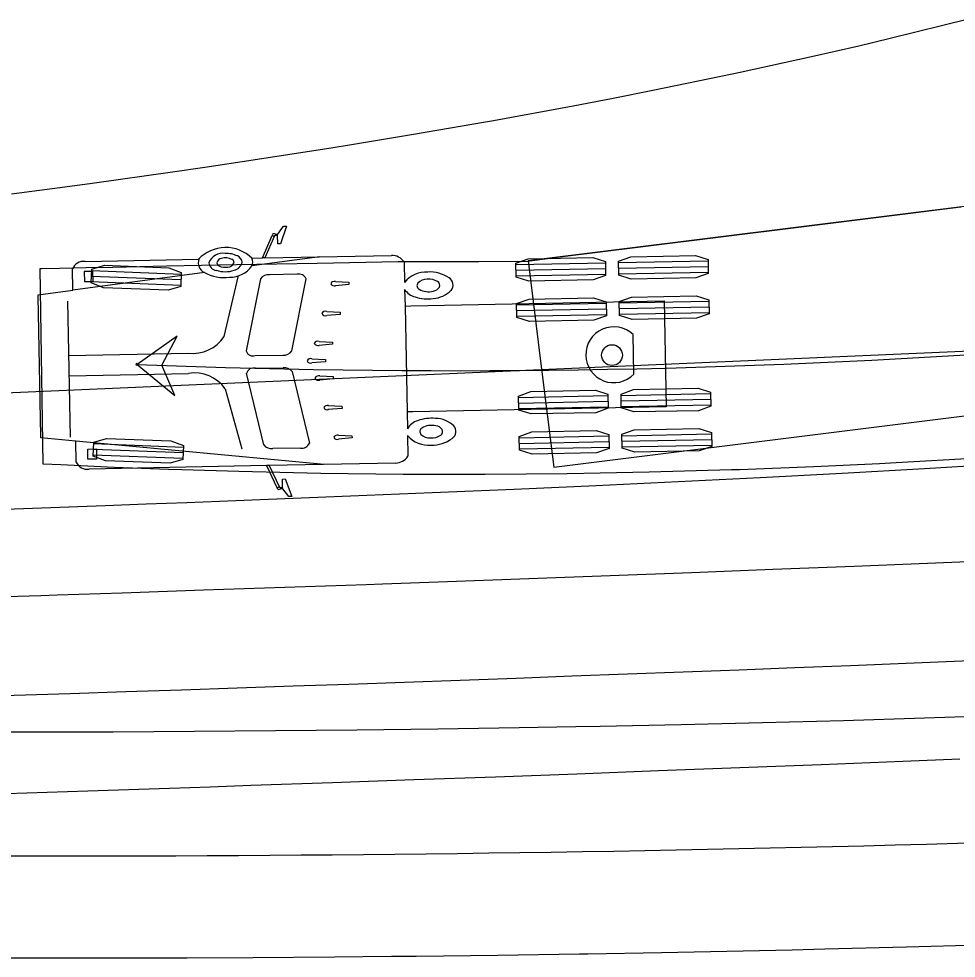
# Model space of a CAD drawing. Extents: x 973688 to 979179, y 703586 to 707602.
# Drawn here: x 977732.56 to 977770.92, y 704333.87 to 704372.32 of the extents above; entities that cross this region are included whole.
import ezdxf

# ---------------------------------------------------------------- set-up
doc = ezdxf.new("R2010")
doc.units = 0
for name, color, linetype in [('0-NPLT', 7, 'Continuous'), ('NB Left', 7, 'Continuous'), ('SB Left', 7, 'Continuous')]:
    doc.layers.add(name, color=color, linetype=linetype)

msp = doc.modelspace()

# ---------------------------------------------------------------- linework, layer by layer
at = {"layer": '0-NPLT'}
for points in [[(977730.135, 704348.615), (977733.464, 704348.722), (977734.13, 704348.744), (977736.793, 704348.831), (977740.121, 704348.943), (977743.45, 704349.057), (977746.779, 704349.173), (977747.444, 704349.197), (977750.107, 704349.292), (977753.436, 704349.412), (977756.764, 704349.536), (977760.092, 704349.661), (977760.425, 704349.674), (977763.42, 704349.789), (977766.748, 704349.919), (977770.076, 704350.051), (977773.404, 704350.185)], [(977771.066, 704342.016), (977768.733, 704341.923), (977765.399, 704341.791), (977762.065, 704341.662), (977758.732, 704341.535), (977755.731, 704341.423), (977755.398, 704341.411), (977752.064, 704341.289), (977748.73, 704341.169), (977745.396, 704341.051), (977742.062, 704340.936), (977740.395, 704340.879), (977738.728, 704340.823), (977735.393, 704340.713), (977732.059, 704340.604)]]:
    msp.add_lwpolyline(points, dxfattribs=at)
msp.add_arc((977575.914, 709194.827), 4852.716, 271.308632, 273.03356, dxfattribs=at)
at = {"layer": 'NB Left'}
for p, q in [((977800.228, 704368.268), (977753.401, 704362.408)), ((977743.158, 704363.503), (977743.389, 704363.826)), ((977743.51, 704363.829), (977743.268, 704363.104)), ((977743.389, 704363.826), (977743.391, 704363.828)), ((977743.391, 704363.828), (977743.51, 704363.83)), ((977743.51, 704363.83), (977743.51, 704363.829)), ((977742.54, 704362.539), (977742.936, 704363.452)), ((977743.023, 704363.435), (977742.636, 704362.532)), ((977743.06, 704363.448), (977743.023, 704363.436)), ((977743.023, 704363.436), (977743.023, 704363.435)), ((977743.061, 704363.449), (977743.06, 704363.449)), ((977743.06, 704363.449), (977743.06, 704363.448)), ((977743.141, 704363.451), (977743.061, 704363.449)), ((977743.069, 704363.499), (977743.155, 704363.502)), ((977743.14, 704363.479), (977743.156, 704363.502)), ((977743.142, 704363.451), (977743.14, 704363.479)), ((977743.142, 704363.45), (977743.141, 704363.451)), ((977743.165, 704363.102), (977743.142, 704363.45)), ((977743.155, 704363.502), (977743.158, 704363.503)), ((977743.268, 704363.104), (977743.165, 704363.102)), ((977735.273, 704362.386), (977739.916, 704362.478)), ((977742.102, 704362.521), (977742.528, 704362.53)), ((977744.885, 704362.576), (977742.104, 704362.202)), ((977742.528, 704362.53), (977742.54, 704362.539)), ((977742.636, 704362.532), (977742.536, 704362.53)), ((977742.636, 704362.532), (977747.811, 704362.634)), ((977734.775, 704361.224), (977734.759, 704362.081)), ((977748.329, 704362.373), (977748.346, 704361.528)), ((977752.899, 704362.256), (977756.565, 704362.328)), ((977752.903, 704362.026), (977756.569, 704362.099)), ((977753.401, 704362.408), (977753.929, 704358.191)), ((977757.098, 704362.339), (977760.764, 704362.411)), ((977757.102, 704362.109), (977760.768, 704362.182)), ((977740.154, 704361.94), (977734.776, 704361.216)), ((977735.596, 704361.983), (977735.24, 704361.976)), ((977735.24, 704361.976), (977735.249, 704361.564)), ((977735.535, 704361.792), (977739.199, 704361.645)), ((977735.544, 704362.021), (977739.208, 704361.873)), ((977735.604, 704361.571), (977735.596, 704361.983)), ((977740.96, 704359.317), (977741.547, 704361.81)), ((977743.948, 704361.866), (977742.817, 704361.844)), ((977743.736, 704358.727), (977744.322, 704361.675)), ((977752.908, 704361.797), (977756.574, 704361.87)), ((977757.107, 704361.88), (977760.773, 704361.953)), ((977735.249, 704361.564), (977735.604, 704361.571)), ((977735.526, 704361.563), (977739.19, 704361.416)), ((977742.45, 704361.671), (977741.864, 704358.723)), ((977745.521, 704361.564), (977746.072, 704361.536)), ((977746.073, 704361.446), (977745.525, 704361.396)), ((977746.072, 704361.536), (977746.073, 704361.446)), ((977733.353, 704361.024), (977734.774, 704361.215)), ((977733.354, 704360.961), (977733.353, 704361.024)), ((977733.41, 704358.098), (977733.354, 704360.961)), ((977734.774, 704361.215), (977734.775, 704361.224)), ((977748.351, 704361.246), (977748.365, 704360.561)), ((977734.559, 704360.758), (977734.669, 704355.196)), ((977748.365, 704360.561), (977748.603, 704360.565)), ((977748.365, 704360.56), (977748.45, 704356.23)), ((977748.603, 704360.565), (977758.963, 704360.77)), ((977752.931, 704360.606), (977756.597, 704360.678)), ((977757.131, 704360.689), (977760.797, 704360.761)), ((977757.135, 704360.46), (977760.801, 704360.532)), ((977758.963, 704360.77), (977759.005, 704358.605)), ((977745.16, 704360.339), (977745.71, 704360.311)), ((977745.712, 704360.221), (977745.163, 704360.171)), ((977745.71, 704360.311), (977745.712, 704360.221)), ((977752.936, 704360.377), (977756.602, 704360.449)), ((977752.94, 704360.148), (977756.606, 704360.22)), ((977757.14, 704360.231), (977760.806, 704360.303)), ((977754.457, 704353.974), (977801.283, 704359.834)), ((977757.73, 704357.776), (977757.698, 704359.392)), ((977744.85, 704359.115), (977745.4, 704359.087)), ((977745.402, 704358.997), (977744.853, 704358.947)), ((977745.4, 704359.087), (977745.402, 704358.997)), ((977734.603, 704358.539), (977739.494, 704358.636)), ((977759.005, 704358.605), (977759.048, 704356.44)), ((977742.238, 704358.532), (977743.369, 704358.555)), ((977744.555, 704358.403), (977745.106, 704358.375)), ((977745.107, 704358.285), (977744.559, 704358.235)), ((977745.106, 704358.375), (977745.107, 704358.285)), ((977733.467, 704355.236), (977733.41, 704358.098)), ((977742.248, 704358.014), (977743.379, 704358.036)), ((977743.752, 704357.879), (977744.455, 704354.956)), ((977753.929, 704358.191), (977754.457, 704353.974)), ((977734.62, 704357.705), (977739.51, 704357.802)), ((977742.585, 704354.886), (977741.882, 704357.809)), ((977744.878, 704357.703), (977745.428, 704357.675)), ((977745.43, 704357.585), (977744.881, 704357.535)), ((977745.428, 704357.675), (977745.43, 704357.585)), ((977741.002, 704357.179), (977741.684, 704354.725)), ((977753.006, 704356.823), (977756.672, 704356.896)), ((977757.205, 704356.906), (977760.871, 704356.979)), ((977757.21, 704356.677), (977760.876, 704356.75)), ((977745.211, 704356.491), (977745.786, 704356.464)), ((977745.788, 704356.374), (977745.214, 704356.323)), ((977745.786, 704356.464), (977745.788, 704356.374)), ((977759.048, 704356.44), (977748.688, 704356.235)), ((977753.011, 704356.594), (977756.677, 704356.667)), ((977753.015, 704356.365), (977756.681, 704356.438)), ((977757.214, 704356.448), (977760.88, 704356.521)), ((977748.688, 704356.235), (977748.45, 704356.23)), ((977748.45, 704356.23), (977748.464, 704355.544)), ((977733.469, 704355.173), (977733.467, 704355.236)), ((977734.896, 704355.038), (977733.469, 704355.173)), ((977745.646, 704355.283), (977746.196, 704355.254)), ((977746.198, 704355.164), (977745.649, 704355.114)), ((977746.196, 704355.254), (977746.198, 704355.164)), ((977748.47, 704355.262), (977748.486, 704354.417)), ((977753.039, 704355.174), (977756.705, 704355.246)), ((977757.238, 704355.257), (977760.904, 704355.329)), ((977734.898, 704355.029), (977734.896, 704355.038)), ((977745.053, 704354.078), (977734.898, 704355.037)), ((977734.915, 704354.172), (977734.898, 704355.029)), ((977735.63, 704354.937), (977739.294, 704354.794)), ((977753.043, 704354.944), (977756.709, 704355.017)), ((977753.048, 704354.715), (977756.714, 704354.788)), ((977757.243, 704355.028), (977760.909, 704355.1)), ((977757.247, 704354.798), (977760.913, 704354.871)), ((977735.384, 704354.709), (977735.74, 704354.716)), ((977735.392, 704354.296), (977735.384, 704354.709)), ((977735.612, 704354.479), (977739.276, 704354.336)), ((977735.621, 704354.708), (977739.285, 704354.565)), ((977735.74, 704354.716), (977735.748, 704354.303)), ((977744.089, 704354.75), (977742.958, 704354.728)), ((977735.748, 704354.303), (977735.392, 704354.296)), ((977742.696, 704354.031), (977735.441, 704353.887)), ((977742.708, 704354.022), (977742.696, 704354.031)), ((977742.804, 704354.033), (977742.704, 704354.031)), ((977743.14, 704353.125), (977742.708, 704354.022)), ((977747.979, 704354.136), (977742.804, 704354.033)), ((977742.804, 704354.033), (977743.227, 704353.146)), ((977743.346, 704353.136), (977743.355, 704353.484)), ((977743.355, 704353.484), (977743.458, 704353.486)), ((977743.458, 704353.486), (977743.729, 704352.772)), ((977743.227, 704353.146), (977743.227, 704353.145)), ((977743.227, 704353.145), (977743.264, 704353.134)), ((977743.264, 704353.134), (977743.264, 704353.134)), ((977743.264, 704353.134), (977743.265, 704353.134)), ((977743.265, 704353.134), (977743.345, 704353.135)), ((977743.361, 704353.085), (977743.275, 704353.084)), ((977743.345, 704353.135), (977743.346, 704353.136)), ((977743.346, 704353.135), (977743.345, 704353.107)), ((977743.345, 704353.107), (977743.362, 704353.085)), ((977743.364, 704353.083), (977743.361, 704353.085)), ((977743.608, 704352.77), (977743.364, 704353.083)), ((977743.61, 704352.768), (977743.608, 704352.77)), ((977743.729, 704352.77), (977743.61, 704352.768)), ((977743.729, 704352.772), (977743.729, 704352.77))]:
    msp.add_line(p, q, dxfattribs=at)
for points in [[(977771.833, 704354.343), (977768.46, 704354.146), (977767.786, 704354.11), (977765.089, 704353.982), (977762.058, 704353.864), (977761.722, 704353.853), (977758.36, 704353.758), (977756.346, 704353.717), (977755.004, 704353.696), (977751.647, 704353.668), (977750.639, 704353.666), (977748.286, 704353.674), (977744.924, 704353.713), (977741.568, 704353.786), (977739.239, 704353.856), (977738.693, 704353.875), (977737.579, 704353.916), (977736.47, 704353.961), (977735.369, 704354.009), (977734.286, 704354.06), (977733.565, 704354.095), (977733.435, 704362.1), (977733.486, 704362.101), (977734.228, 704362.115), (977735.316, 704362.137), (977736.413, 704362.159), (977737.51, 704362.18), (977738.609, 704362.202), (977741.464, 704362.258), (977744.772, 704362.324), (977748.08, 704362.389), (977751.391, 704362.388), (977753.38, 704362.399), (977754.701, 704362.57), (977758, 704362.983), (977761.292, 704363.395), (977764.573, 704363.806), (977767.845, 704364.215), (977771.111, 704364.624)], [(977737.41, 704358.177), (977738.948, 704356.899), (977738.409, 704358.138), (977739.043, 704359.332), (977737.41, 704358.177)]]:
    msp.add_lwpolyline(points, dxfattribs=at)
for points in [[(977752.909, 704361.74), (977752.898, 704362.312), (977753.407, 704362.495), (977756.047, 704362.547), (977756.564, 704362.385), (977756.575, 704361.813), (977756.065, 704361.631), (977753.426, 704361.578)], [(977757.108, 704361.824), (977757.097, 704362.395), (977757.607, 704362.578), (977760.246, 704362.63), (977760.763, 704362.468), (977760.774, 704361.896), (977760.264, 704361.714), (977757.625, 704361.661)], [(977735.524, 704361.506), (977735.547, 704362.078), (977736.067, 704362.229), (977738.704, 704362.123), (977739.21, 704361.93), (977739.188, 704361.359), (977738.668, 704361.207), (977736.03, 704361.313)], [(977757.141, 704360.174), (977757.129, 704360.746), (977757.639, 704360.928), (977760.279, 704360.98), (977760.795, 704360.818), (977760.807, 704360.246), (977760.297, 704360.064), (977757.657, 704360.012)], [(977752.942, 704360.091), (977752.93, 704360.663), (977753.44, 704360.845), (977756.08, 704360.897), (977756.596, 704360.735), (977756.608, 704360.163), (977756.098, 704359.981), (977753.458, 704359.929)], [(977737.41, 704358.177), (977738.948, 704356.899), (977738.409, 704358.138), (977739.043, 704359.332)], [(977753.016, 704356.308), (977753.005, 704356.88), (977753.515, 704357.063), (977756.154, 704357.115), (977756.671, 704356.953), (977756.682, 704356.381), (977756.173, 704356.198), (977753.533, 704356.146)], [(977757.216, 704356.391), (977757.204, 704356.963), (977757.714, 704357.146), (977760.354, 704357.198), (977760.87, 704357.036), (977760.882, 704356.464), (977760.372, 704356.281), (977757.732, 704356.229)], [(977757.248, 704354.742), (977757.237, 704355.313), (977757.747, 704355.496), (977760.386, 704355.548), (977760.903, 704355.386), (977760.914, 704354.814), (977760.404, 704354.632), (977757.765, 704354.579)], [(977735.61, 704354.423), (977735.632, 704354.994), (977736.152, 704355.146), (977738.79, 704355.043), (977739.296, 704354.851), (977739.274, 704354.279), (977738.754, 704354.127), (977736.116, 704354.23)], [(977753.049, 704354.659), (977753.038, 704355.23), (977753.548, 704355.413), (977756.187, 704355.465), (977756.704, 704355.303), (977756.715, 704354.731), (977756.205, 704354.549), (977753.566, 704354.496)]]:
    msp.add_lwpolyline(points, close=True, dxfattribs=at)
for centre, radius in [((977756.836, 704358.554), 0.424), ((977737.41, 704358.177), 0.0417)]:
    msp.add_circle(centre, radius, dxfattribs=at)
for centre, radius, start, end in [((977750.53, 704689.039), 331.122, 267.7291, 281.0455), ((977742.987, 704363.466), 0.0522, 90.0161, 194.8707), ((977743.006, 704363.412), 0.108, 54.1098, 100.2923), ((977741.029, 704361.427), 1.53, 45.6262, 136.6353), ((977740.329, 704362.327), 0.425, 159.1964, 245.7328), ((977740.92, 704362.088), 0.634, 81.7174, 157.7191), ((977740.883, 704362.288), 0.223, 98.3684, 167.9709), ((977741.022, 704361.945), 0.589, 63.889, 106.8717), ((977741.053, 704361.686), 1.03, 63.9571, 92.3437), ((977741.203, 704362.323), 0.17, 8.8026, 62.8669), ((977741.39, 704362.317), 0.317, 6.9837, 68.5761), ((977741.793, 704362.357), 0.347, 333.4607, 28.2713), ((977747.823, 704362.015), 0.619, 35.2938, 91.1355), ((977735.211, 704361.904), 0.486, 82.7194, 158.6705), ((977740.694, 704362.386), 0.366, 189.1858, 261.6668), ((977740.822, 704362.351), 0.158, 186.1047, 247.6175), ((977741.012, 704362.724), 0.575, 244.2086, 280.7789), ((977741.119, 704362.421), 0.263, 270.0684, 343.9703), ((977741.189, 704362.876), 1.136, 269.838, 323.6406), ((977741.275, 704362.456), 0.44, 282.9277, 346.7406), ((977740.979, 704363.43), 1.704, 241.0542, 276.9622), ((977741.003, 704363.157), 1.189, 252.2647, 288.154), ((977742.774, 704361.459), 0.387, 83.5687, 146.8006), ((977744.018, 704361.541), 0.332, 23.7901, 102.2121), ((977749.235, 704360.821), 1.136, 86.7123, 141.5036), ((977749.379, 704360.541), 1.416, 56.1375, 93.2053), ((977749.984, 704361.424), 0.346, 320.7277, 57.7408), ((977745.469, 704361.416), 0.157, 70.4778, 157.5875), ((977745.48, 704361.574), 0.184, 212.2883, 284.1803), ((977749.024, 704361.397), 0.169, 142.5804, 242.6992), ((977749.267, 704361.138), 0.522, 88.964, 136.1281), ((977749.349, 704361), 0.664, 58.0079, 96.2297), ((977749.468, 704361.535), 0.362, 277.7959, 326.8369), ((977749.617, 704361.413), 0.172, 333.6813, 60.8319), ((977748.964, 704361.641), 0.729, 212.811, 255.325), ((977749.299, 704362.586), 1.73, 252.5083, 277.3068), ((977749.316, 704361.879), 0.732, 239.7252, 285.9597), ((977749.443, 704362.004), 1.136, 273.8488, 315.3695), ((977745.107, 704360.191), 0.157, 70.4778, 157.5875), ((977745.118, 704360.35), 0.184, 212.2883, 284.1803), ((977756.906, 704358.568), 1.143, 46.1335, 316.1335), ((977739.686, 704360.14), 1.517, 262.7135, 327.1409), ((977744.797, 704358.968), 0.157, 70.4778, 157.5875), ((977744.808, 704359.126), 0.184, 212.2883, 284.1803), ((977742.146, 704358.814), 0.296, 197.8522, 288.1499), ((977743.412, 704358.939), 0.387, 263.5711, 326.7982), ((977744.503, 704358.255), 0.157, 70.4778, 157.5875), ((977744.5, 704358.38), 0.157, 204.6795, 291.7891), ((977742.167, 704357.729), 0.296, 74.1171, 164.4147), ((977743.437, 704357.654), 0.387, 35.4688, 98.6959), ((977739.762, 704356.306), 1.517, 35.126, 99.5534), ((977744.84, 704357.523), 0.184, 78.0867, 149.9787), ((977744.823, 704357.68), 0.157, 204.6795, 291.7891), ((977745.198, 704356.312), 0.184, 78.0867, 149.9787), ((977745.181, 704356.47), 0.157, 204.6795, 291.7891), ((977749.464, 704354.242), 1.73, 84.9601, 109.7586), ((977749.585, 704354.83), 1.136, 46.8975, 88.4182), ((977749.092, 704355.174), 0.729, 106.942, 149.456), ((977749.143, 704355.42), 0.169, 119.5678, 219.6865), ((977749.453, 704354.949), 0.732, 76.3073, 122.5417), ((977749.591, 704355.3), 0.362, 35.43, 84.471), ((977750.102, 704355.43), 0.346, 304.5262, 41.5392), ((977745.608, 704355.102), 0.184, 78.0867, 149.9787), ((977745.591, 704355.26), 0.157, 204.6795, 291.7891), ((977749.33, 704356.004), 1.136, 220.7634, 275.5547), ((977749.375, 704355.688), 0.522, 226.1389, 273.303), ((977749.451, 704355.83), 0.664, 266.0373, 304.259), ((977749.463, 704356.289), 1.416, 269.0616, 306.1295), ((977749.735, 704355.427), 0.172, 301.4351, 28.5857), ((977742.9, 704355.11), 0.387, 215.4663, 278.6983), ((977744.146, 704355.078), 0.332, 260.0549, 338.4769), ((977747.967, 704354.755), 0.619, 271.1315, 326.9732), ((977735.36, 704354.367), 0.486, 203.5965, 279.5476), ((977743.191, 704353.114), 0.0522, 167.3963, 272.2509), ((977743.208, 704353.168), 0.108, 261.9747, 308.1572)]:
    msp.add_arc(centre, radius, start, end, dxfattribs=at)
for centre, major_axis, start_param, end_param in [((977743.002, 704363.476), (-0.0782, -0.0015), 0.569648, 1.840391), ((977743.002, 704363.476), (-0.0782, -0.0015), 2.398717, 3.668019), ((977743.207, 704353.104), (0.0782, 0.0015), 1.301202, 2.571945), ((977743.207, 704353.104), (-0.0782, -0.0015), 2.615166, 3.884468)]:
    msp.add_ellipse(centre, major_axis=major_axis, ratio=0.544872, start_param=start_param, end_param=end_param, dxfattribs=at)
at = {"layer": 'SB Left'}
msp.add_line((977800.288, 704359.966), (977662.142, 704353.954), dxfattribs=at)
for points in [[(977732.261, 704365.158), (977734.241, 704365.419), (977735.56, 704365.597), (977738.855, 704366.058), (977740.172, 704366.249), (977742.146, 704366.543), (977745.431, 704367.054), (977746.088, 704367.159), (977748.712, 704367.592), (977751.658, 704368.102), (977751.985, 704368.16), (977755.252, 704368.759), (977756.882, 704369.072), (977758.51, 704369.393), (977761.758, 704370.063), (977762.083, 704370.132), (977764.996, 704370.772), (977766.932, 704371.217), (977768.22, 704371.523), (977771.428, 704372.318)], [(977772.31, 704354.066), (977769.617, 704353.901), (977766.254, 704353.71), (977762.894, 704353.532), (977759.537, 704353.366), (977756.182, 704353.209), (977752.83, 704353.06), (977751.825, 704353.016), (977749.48, 704352.917), (977746.132, 704352.779), (977742.785, 704352.645), (977739.44, 704352.514), (977737.768, 704352.45), (977736.097, 704352.386), (977732.756, 704352.26), (977729.417, 704352.135)], [(977730.449, 704343.132), (977733.106, 704343.135), (977736.427, 704343.144), (977739.748, 704343.162), (977743.069, 704343.188), (977746.39, 704343.221), (977749.711, 704343.263), (977753.031, 704343.312), (977755.355, 704343.352), (977756.351, 704343.371), (977759.671, 704343.439), (977762.99, 704343.517), (977766.309, 704343.606), (977769.627, 704343.707), (977772.945, 704343.818)], [(977771.899, 704334.403), (977768.889, 704334.321), (977765.544, 704334.237), (977764.207, 704334.207), (977762.2, 704334.163), (977758.855, 704334.097), (977755.845, 704334.044), (977755.511, 704334.039), (977752.166, 704333.99), (977748.822, 704333.95), (977747.819, 704333.939), (977745.477, 704333.918), (977742.133, 704333.894), (977739.458, 704333.882), (977738.789, 704333.88), (977735.444, 704333.874), (977732.1, 704333.876)]]:
    msp.add_lwpolyline(points, dxfattribs=at)
msp.add_arc((977734.132, 705652.213), 1314.152, 266.306669, 273.447933, dxfattribs=at)

doc.saveas('drawing.dxf')
